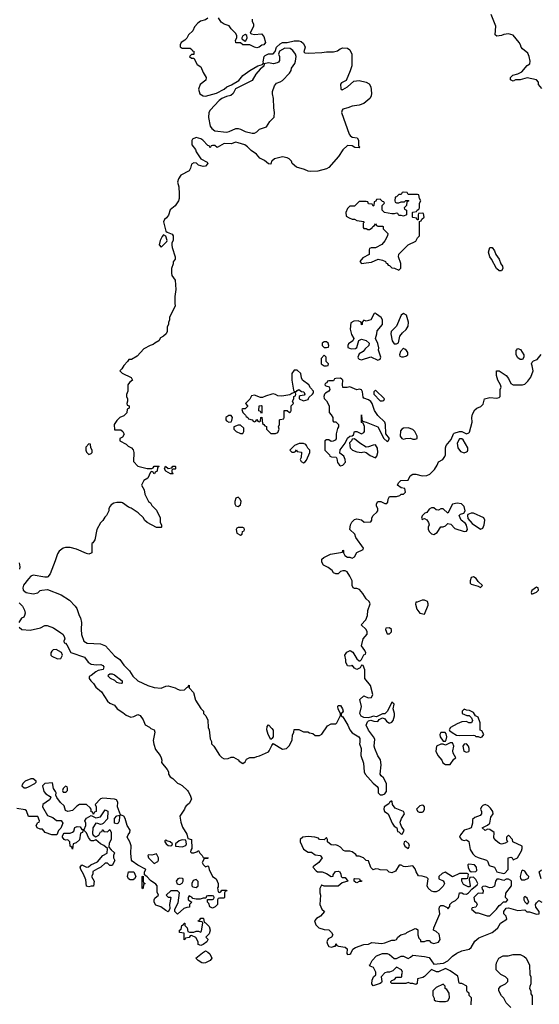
# Model space of a CAD drawing. Header units: inches. Extents: x 2380249 to 2585472, y 382747 to 546448.
# Tile 397 of 626: x 2487836 to 2492295, y 468174 to 476625. Entities that reach past the tile are written whole.
import ezdxf

# ---------------------------------------------------------------- set-up
doc = ezdxf.new("R2010")
doc.units = ezdxf.units.IN
doc.header["$MEASUREMENT"] = 0
for name, color, linetype in [('C4486', 7, 'Continuous'), ('C4487', 7, 'Continuous'), ('C4496', 7, 'Continuous'), ('C4497', 7, 'Continuous')]:
    doc.layers.add(name, color=color, linetype=linetype)

msp = doc.modelspace()

# ---------------------------------------------------------------- linework, layer by layer
at = {"layer": 'C4486', "color": 4, "elevation": 36}
for points in [[(2488043.6, 470000), (2488059.8, 469979.8), (2488098, 469958), (2488102, 469950), (2488090, 469928), (2488034, 469890), (2488032, 469870), (2488074, 469794), (2488118.8, 469778.8), (2488150.9, 469750.9), (2488190.7, 469750.7), (2488204.7, 469730), (2488190, 469686), (2488170, 469666), (2488154, 469630), (2488110.7, 469629.3), (2488055.3, 469650), (2488030, 469678), (2488010, 469678), (2487986, 469690), (2487978, 469710), (2487990, 469734), (2488002, 469738), (2488006, 469750), (2487990, 469786), (2487910, 469786), (2487895.3, 469835.3), (2487882, 469842), (2487810, 469855.3)], [(2489281.5, 470000), (2489298, 469970), (2489310, 469934), (2489290, 469897.2), (2489263, 469877), (2489254.9, 469865.1), (2489250, 469849), (2489211.1, 469788.9), (2489218, 469738), (2489233.7, 469693.7), (2489270, 469634), (2489278, 469598), (2489311.3, 469590), (2489314, 469510), (2489303.6, 469496.4), (2489302, 469482), (2489310, 469474), (2489330, 469474), (2489356.4, 469483.6), (2489370, 469494), (2489382, 469470), (2489402, 469450), (2489410, 469434), (2489454, 469430), (2489450, 469426), (2489418, 469422), (2489402, 469390), (2489410, 469374), (2489430, 469354), (2489450, 469362), (2489456, 469356), (2489462, 469330), (2489491, 469271), (2489522, 469250), (2489538, 469210), (2489538, 469182), (2489534, 469174), (2489538, 469138), (2489550, 469134), (2489562, 469138), (2489570, 469154), (2489610, 469154), (2489612, 469148), (2489598, 469142), (2489594, 469130), (2489592, 469090), (2489590, 469086), (2489550, 469086), (2489538, 469082), (2489534, 469070), (2489534, 469030), (2489514, 469010), (2489490, 468998), (2489468, 469010), (2489458, 469038), (2489446, 469050), (2489446, 469074), (2489490, 469074), (2489502, 469078), (2489506, 469090), (2489502, 469102), (2489490, 469106), (2489450, 469106), (2489438, 469102), (2489434, 469086), (2489410, 469086), (2489383.6, 469076.4), (2489350, 469075.3), (2489322, 469082), (2489313.6, 469093.6), (2489298, 469098), (2489290, 469106), (2489282, 469090), (2489282, 469070), (2489314, 469050), (2489294, 469030), (2489292, 469008), (2489270, 469006), (2489243.6, 468996.4), (2489190, 468948), (2489166, 468970), (2489166, 468990), (2489195.3, 469044.7), (2489208, 469130), (2489190, 469148), (2489132.7, 469147.3), (2489094, 469110), (2489110, 469094), (2489130, 469094), (2489132, 469090), (2489121, 469030), (2489123.6, 468996.4), (2489114, 468970), (2489110, 468968), (2489090, 468978), (2489048, 469010), (2489004.5, 469024.5), (2488989.2, 469050), (2488989, 469071), (2488995.3, 469084.7), (2489026, 469110), (2489016.4, 469136.4), (2489015.3, 469190), (2489004.7, 469204.7), (2488958, 469238), (2488930, 469268), (2488906, 469286), (2488908, 469312), (2488918, 469330), (2488914.6, 469334.6), (2488850, 469368), (2488801.2, 469401.2), (2488795.3, 469410), (2488789, 469470), (2488793.6, 469533.6), (2488782, 469570), (2488758, 469610), (2488766, 469630), (2488782, 469650), (2488784, 469670), (2488759, 469710), (2488742, 469770), (2488730, 469788), (2488700.4, 469800.4), (2488675.3, 469870), (2488678, 469910), (2488666, 469930), (2488650, 469935.3), (2488550, 469942), (2488530, 469938), (2488484.7, 469890), (2488492, 469870), (2488492, 469830), (2488478, 469822), (2488470, 469806), (2488466, 469806), (2488462, 469822), (2488450, 469826), (2488448, 469850), (2488440.4, 469860.4), (2488408.7, 469888.7), (2488350, 469888.7), (2488325.4, 469874.6), (2488290, 469838), (2488249, 469829), (2488230, 469838), (2488218.6, 469878.6), (2488186.8, 469906.8), (2488155.3, 469950), (2488146, 469970), (2488148, 469990), (2488141.9, 470000)], [(2488207, 470000), (2488210, 469994), (2488230, 469994), (2488236, 470000)]]:
    msp.add_lwpolyline(points, dxfattribs=at)
for points in [[(2488530, 469718), (2488507.3, 469727.3), (2488490, 469728), (2488464.7, 469690), (2488459.6, 469639.6), (2488465.4, 469625.4), (2488490, 469612), (2488514.6, 469625.4), (2488530, 469654), (2488542, 469658), (2488547.3, 469672.7), (2488552.7, 469672.7), (2488558, 469658), (2488590, 469654), (2488610, 469674), (2488622, 469650), (2488622, 469590), (2488603.6, 469556.4), (2488602, 469522), (2488619.6, 469499.6), (2488650, 469474), (2488642, 469450), (2488642, 469430), (2488650.9, 469409.1), (2488630, 469366), (2488610, 469366), (2488590, 469386), (2488570, 469386), (2488532, 469350), (2488502, 469338), (2488464.7, 469315.3), (2488462, 469290), (2488452, 469270), (2488474, 469230), (2488470, 469189.2), (2488450, 469189), (2488430, 469182), (2488410, 469188), (2488402, 469242), (2488384, 469290), (2488359, 469330), (2488355.3, 469350), (2488370, 469372), (2488410, 469352), (2488427.3, 469352.7), (2488446, 469370), (2488504, 469396), (2488548, 469450), (2488586, 469470), (2488588, 469510), (2488558, 469538), (2488528, 469550), (2488490, 469586), (2488470, 469578), (2488450, 469578), (2488443.1, 469583.1), (2488424.7, 469604.7), (2488410, 469646), (2488390, 469666), (2488378, 469662), (2488374, 469650), (2488358, 469642), (2488350, 469586), (2488319.8, 469560.2), (2488294, 469550), (2488290, 469506), (2488282, 469522), (2488268, 469530), (2488266, 469570), (2488250, 469586), (2488230, 469582), (2488218, 469590), (2488202, 469610), (2488202, 469618), (2488207.3, 469632.7), (2488218, 469642), (2488270, 469642), (2488289, 469651), (2488299, 469661), (2488309.6, 469690.4), (2488330, 469701), (2488356, 469696), (2488370, 469674), (2488390, 469674), (2488402, 469710), (2488402, 469730), (2488395.3, 469750), (2488409.3, 469770.7), (2488450, 469794), (2488490, 469774), (2488530, 469782), (2488570, 469842), (2488591, 469831), (2488590, 469766), (2488552.7, 469727.3), (2488539.6, 469720.4)], [(2488670, 469722), (2488648, 469730), (2488648.7, 469770), (2488670, 469792), (2488698, 469798), (2488692.7, 469787.3), (2488690, 469746), (2488682, 469730)], [(2489090, 469586), (2489082, 469578), (2489082, 469570), (2489092, 469550), (2489110, 469538), (2489130, 469534), (2489142, 469538), (2489146, 469550), (2489126, 469570), (2489098, 469578)], [(2489230, 469586), (2489203.6, 469576.4), (2489174, 469550), (2489174, 469530), (2489230, 469524.7), (2489262, 469538), (2489266, 469550), (2489262, 469582)], [(2489010, 469466), (2488970, 469455.3), (2488942, 469458), (2488934, 469450), (2488942, 469430), (2488990, 469382), (2489020.4, 469399.6), (2489028, 469410), (2489028, 469430)], [(2488810, 469242), (2488783.1, 469243.1), (2488768, 469250), (2488762, 469270), (2488770, 469312), (2488814, 469310), (2488832, 469270), (2488822, 469250)], [(2488890, 469166), (2488886, 469170), (2488886, 469270), (2488894, 469274), (2488894, 469230), (2488898, 469218), (2488912, 469210), (2488898, 469202), (2488894, 469170)], [(2489210, 469255.3), (2489194, 469250), (2489178, 469230), (2489186.8, 469206.8), (2489210, 469202), (2489230, 469214), (2489238, 469230), (2489238, 469250), (2489234, 469254)], [(2489350, 469246), (2489324.7, 469235.3), (2489312, 469210), (2489312, 469190), (2489321, 469181), (2489350, 469178), (2489368, 469190), (2489367.3, 469227.3)], [(2489390, 468678), (2489368.7, 468688.7), (2489368, 468710), (2489348.4, 468748.4), (2489310, 468766), (2489298, 468762), (2489290, 468748), (2489258, 468742), (2489254, 468730), (2489246, 468726), (2489246, 468786), (2489206, 468790), (2489206, 468810), (2489222, 468818), (2489228.4, 468851.6), (2489242, 468858), (2489246, 468870), (2489254, 468870), (2489254, 468850), (2489272, 468830), (2489278, 468798), (2489292.7, 468792.7), (2489330, 468792), (2489350, 468802), (2489370, 468802), (2489390, 468794), (2489395.3, 468804.7), (2489406, 468870), (2489402, 468882), (2489370, 468886), (2489366, 468890), (2489382, 468898), (2489390, 468914), (2489410, 468914), (2489414, 468910), (2489418, 468878), (2489430, 468874), (2489461, 468841), (2489470.8, 468810), (2489461, 468779), (2489434, 468750), (2489450, 468734), (2489450, 468726), (2489442, 468710), (2489410, 468686)], [(2489410, 468526), (2489398, 468530), (2489368, 468550), (2489348, 468570), (2489403.1, 468616.9), (2489430, 468632), (2489450, 468622), (2489466.4, 468606.4), (2489484.7, 468570), (2489470.7, 468549.3), (2489430, 468529.2)]]:
    msp.add_lwpolyline(points, close=True, dxfattribs=at)
at = {"layer": 'C4487', "color": 4}
for points, elevation in [([(2489450, 476639), (2489430, 476622.7), (2489387.3, 476612.7), (2489363.5, 476596.5), (2489336.9, 476563.1), (2489322, 476530), (2489285.4, 476494.6), (2489270, 476466), (2489254, 476450), (2489222, 476430), (2489212, 476410), (2489212.7, 476392.7), (2489230, 476382), (2489299.6, 476379.6), (2489314, 476370), (2489318, 476358), (2489330, 476354), (2489330, 476326), (2489310, 476326), (2489294, 476310), (2489310, 476294), (2489330, 476294), (2489359.8, 476239.8), (2489390, 476222), (2489410.9, 476170.9), (2489436, 476130), (2489433.7, 476106.3), (2489384.7, 476070), (2489371.3, 476030), (2489382, 475990), (2489410, 475971), (2489430, 475968), (2489524.8, 475995.2), (2489591.6, 476028.4), (2489614, 476050), (2489654, 476066), (2489717.2, 476102.8), (2489750, 476146), (2489809.5, 476190.5), (2489878, 476230), (2489918, 476242), (2489928, 476252), (2489924, 476264), (2489934, 476310), (2489940.9, 476319.1), (2489970, 476330.8), (2490000, 476331.2)], 44), ([(2489832, 476630), (2489831.3, 476610), (2489842.8, 476590), (2489842.8, 476570), (2489814, 476510), (2489823.6, 476503.6), (2489850, 476498), (2489910, 476504.7), (2489930, 476482), (2489946, 476430), (2489930.5, 476409.5), (2489914.8, 476405.2), (2489890, 476388.7), (2489870, 476384), (2489850, 476388.7), (2489810, 476408.7), (2489750, 476408.7), (2489730, 476428), (2489690, 476428), (2489688, 476450), (2489698, 476470), (2489698, 476490), (2489688, 476510), (2489650, 476548), (2489632.9, 476572.9), (2489590, 476588), (2489565.2, 476605.2), (2489540.4, 476640.4)], 44), ([(2490000, 476248.3), (2489970, 476254), (2489934, 476246), (2489930, 476226), (2489899.8, 476200.2), (2489863.4, 476156.6), (2489830, 476102), (2489687.9, 476032.1), (2489667.3, 475992.7), (2489646.8, 475973.2), (2489610, 475966.6), (2489571, 475950), (2489548.2, 475931.8), (2489471, 475850), (2489458.8, 475830), (2489455.3, 475784.7), (2489470.7, 475710.7), (2489486, 475690), (2489510, 475671), (2489610, 475659.1), (2489634.5, 475665.5), (2489690, 475690.8), (2489710, 475690.8), (2489730, 475686.8), (2489770, 475666.8), (2489830, 475650.8), (2489850, 475650.8), (2489870, 475664), (2489894.5, 475685.5), (2489954.8, 475705.2), (2489981.2, 475750), (2490000, 475769.6)], 44), ([(2490000, 475411.7), (2489998, 475410), (2489990, 475386), (2489970, 475388.7), (2489935.5, 475415.5), (2489896.4, 475436.4), (2489868, 475470), (2489822.5, 475502.5), (2489790, 475535.3), (2489768, 475550), (2489710, 475569.2), (2489690, 475572.7), (2489650, 475560.9), (2489590, 475561.2), (2489530, 475528), (2489510, 475546), (2489490, 475546), (2489478, 475542), (2489470, 475526), (2489462, 475542), (2489450, 475546), (2489408, 475590), (2489390, 475602), (2489350, 475615.3), (2489319.6, 475600.4), (2489311.6, 475588.4), (2489312, 475550), (2489344.7, 475510), (2489351.3, 475490), (2489390.9, 475430.9), (2489443.6, 475403.6), (2489451.3, 475390), (2489430.8, 475369.2), (2489410, 475364), (2489370, 475378), (2489354, 475394), (2489330, 475398), (2489310, 475386), (2489302, 475350), (2489291, 475329), (2489218, 475290), (2489199.8, 475260.2), (2489191.3, 475230), (2489201, 475190), (2489204.7, 475130), (2489204.7, 475090), (2489198, 475070), (2489171.1, 475028.9), (2489127.3, 474992.7), (2489113.2, 474946.8), (2489095.9, 474924.1), (2489078, 474910), (2489071, 474890), (2489091.1, 474811.1), (2489101, 474801), (2489143.6, 474783.6), (2489151.3, 474770), (2489151.3, 474730), (2489142, 474710), (2489142, 474690), (2489144.7, 474670), (2489171.3, 474590), (2489171.3, 474570), (2489152.7, 474547.3), (2489152, 474530), (2489138, 474490), (2489138, 474450), (2489142, 474430), (2489171.3, 474390), (2489176, 474310), (2489166, 474250), (2489166, 474190), (2489170.8, 474170), (2489122, 474070), (2489122, 474050), (2489112.7, 474027.3), (2489112, 474010), (2489102, 473990), (2489102, 473950), (2489094, 473930), (2489070, 473908), (2489045.4, 473894.6), (2489030, 473868), (2488994, 473850), (2488982, 473838), (2488954, 473830), (2488899.6, 473800.4), (2488843.6, 473736.4), (2488794, 473710), (2488772, 473708), (2488762, 473690), (2488730, 473658), (2488712, 473628), (2488694, 473610), (2488714, 473590), (2488793.7, 473553.7), (2488804.7, 473530), (2488778, 473510), (2488764.7, 473490), (2488763.6, 473436.4), (2488752.7, 473407.3), (2488752, 473390), (2488762, 473370), (2488762, 473350), (2488754, 473330), (2488758, 473318), (2488774, 473310), (2488774, 473290), (2488758, 473282), (2488754, 473250), (2488730, 473226), (2488694, 473210), (2488670, 473186), (2488646, 473150), (2488650, 473104.7), (2488704.7, 473104.7), (2488722, 473090), (2488731.1, 473068.9), (2488716.9, 473043.1), (2488694, 473030), (2488694, 473010), (2488750, 472982), (2488765.4, 472965.4), (2488794, 472950), (2488810, 472934), (2488814, 472910), (2488812.7, 472832.7), (2488850, 472794), (2488930, 472774), (2488970, 472774), (2488982, 472778), (2488990, 472794), (2489030, 472794), (2489034, 472790), (2489018, 472782), (2489014, 472750), (2488998, 472742), (2488991.6, 472728.4), (2488986, 472730), (2488982, 472742), (2488970, 472746), (2488958, 472742), (2488934, 472690), (2488902, 472670), (2488882, 472630), (2488904.7, 472590), (2488910, 472554), (2488942, 472490), (2488956.9, 472476.9), (2488970, 472454), (2489010, 472414), (2489042, 472350), (2489042, 472310), (2489052, 472290), (2489054, 472270), (2489050, 472266), (2489010, 472268), (2488930, 472308.7), (2488908, 472330), (2488898, 472350), (2488853.6, 472393.6), (2488793.6, 472433.6), (2488770, 472442), (2488718, 472478), (2488710, 472482), (2488670, 472482), (2488643.6, 472476.4), (2488619.6, 472460.4), (2488612, 472450), (2488602, 472430), (2488602, 472410), (2488582, 472370), (2488565.4, 472354.6), (2488550, 472326), (2488530, 472306), (2488498, 472250), (2488479.6, 472160.4), (2488463.6, 472136.4), (2488454, 472130), (2488454, 472050), (2488450, 472046), (2488430, 472038), (2488410, 472042), (2488322, 472082), (2488270, 472094), (2488230, 472094), (2488210, 472088.7), (2488175.3, 472064.7), (2488158.8, 472041.2), (2488139.8, 471980.2), (2488096, 471870), (2488077.3, 471842.7), (2488070, 471839), (2488050, 471840.9), (2487950, 471858.4), (2487930, 471849.4), (2487910, 471826.6), (2487868, 471772), (2487861.3, 471750), (2487866.7, 471730), (2487890, 471708.4), (2487950, 471696.4), (2487990, 471706.8), (2488010, 471724.7), (2488026, 471730), (2488075.3, 471735.3), (2488192, 471690), (2488262, 471642), (2488310.7, 471590.7), (2488324.7, 471570), (2488346, 471510), (2488358, 471490), (2488366, 471450), (2488362.8, 471390), (2488367.1, 471347.1), (2488384.7, 471290), (2488414.8, 471274.8), (2488530, 471268.9), (2488571.7, 471251.7), (2488650, 471165.5), (2488694.1, 471134.1), (2488730, 471085.5), (2488776.7, 471036.7), (2488806.7, 470990), (2488850.6, 470950), (2488934.8, 470910), (2488990, 470894.4), (2489050, 470888), (2489090, 470906), (2489110, 470906.8), (2489170, 470891), (2489190, 470878), (2489211.6, 470871.6), (2489250, 470872), (2489270, 470894), (2489282, 470898), (2489290, 470912), (2489291.3, 470890), (2489326, 470850), (2489343.5, 470783.5), (2489390, 470714), (2489414, 470690), (2489414, 470670), (2489434, 470650), (2489451.6, 470611.6), (2489454, 470550), (2489462, 470530), (2489471.6, 470451.6), (2489482, 470430), (2489482, 470410), (2489502, 470390), (2489550, 470312), (2489570, 470292), (2489590, 470282), (2489623.6, 470283.6), (2489650, 470294), (2489670, 470294), (2489710, 470272), (2489719.6, 470259.6), (2489750, 470242), (2489770, 470254), (2489783.1, 470276.9), (2489810, 470292), (2489850, 470292), (2489870, 470302), (2489894.6, 470305.4), (2489970, 470342), (2489978, 470350), (2490000, 470394)], 44), ([(2490000, 473410.3), (2489945.4, 473394.6), (2489918, 473382), (2489903.1, 473383.1), (2489850, 473402), (2489824.7, 473395.3), (2489810, 473368), (2489774, 473330), (2489792, 473310), (2489790, 473306), (2489770, 473286), (2489750, 473286), (2489742, 473278), (2489750, 473254), (2489774, 473230), (2489778, 473218), (2489794, 473210), (2489798, 473198), (2489831.6, 473191.6), (2489838, 473178), (2489850, 473174), (2489862, 473178), (2489870, 473194), (2489878, 473178), (2489890, 473174), (2489902, 473178), (2489906, 473210), (2489912.7, 473212.7), (2489918, 473158), (2489932, 473152), (2489938, 473138), (2489952.7, 473132.7), (2489954, 473110), (2489990, 473074), (2490000, 473073.5)], 48), ([(2487830, 471962), (2487836.3, 471930), (2487833, 471910)], 36), ([(2487830, 471619.1), (2487858.8, 471590), (2487876.9, 471556.9), (2487882, 471530), (2487878, 471510), (2487870, 471498), (2487850, 471488), (2487827.5, 471452.5)], 36), ([(2487832, 471410), (2487854, 471390), (2487925.4, 471385.4), (2488014.8, 471405.2), (2488050, 471424.7), (2488070, 471426), (2488124.5, 471404.5), (2488190, 471362.8), (2488206, 471350), (2488217.3, 471330), (2488222, 471310), (2488214, 471290), (2488218, 471278), (2488230, 471274), (2488239.8, 471259.8), (2488274.8, 471194.8), (2488392.8, 471152.8), (2488422.8, 471110), (2488450, 471093.4), (2488493.6, 471086.4), (2488531, 471091), (2488550, 471082), (2488558, 471070), (2488551.1, 471048.9), (2488510, 471039), (2488490, 471029), (2488450, 470995.3), (2488432, 470988), (2488431.3, 470970), (2488444.7, 470950), (2488468.3, 470928.3), (2488490, 470894.8), (2488536.8, 470856.8), (2488590, 470776), (2488610, 470758), (2488650, 470742), (2488672, 470710), (2488719.8, 470679.8), (2488750, 470654.8), (2488790, 470638.8), (2488816.5, 470643.5), (2488850, 470662), (2488870, 470654), (2488895.3, 470615.3), (2488911.6, 470571.6), (2488950, 470552), (2488961, 470541), (2488990.5, 470530.5), (2488995.5, 470510), (2488982.5, 470437.5), (2488985.8, 470405.8), (2489002.3, 470362.3), (2489042, 470310), (2489050.6, 470290), (2489054.8, 470270), (2489051.3, 470250), (2489102, 470190), (2489112, 470170), (2489112, 470150), (2489126.8, 470126.8), (2489150, 470111.3), (2489190, 470071), (2489210, 470064.7), (2489230, 470051), (2489276, 470010), (2489281.5, 470000)], 36), ([(2490000, 470456.9), (2489990, 470446), (2489968, 470490), (2489958, 470530), (2489960.4, 470559.6), (2489970, 470572), (2490000, 470540.6)], 44), ([(2488141.9, 470000), (2488126, 470026), (2488116.4, 470076.4), (2488051.1, 470068.9), (2488032, 470050), (2488042, 470002), (2488043.6, 470000)], 36), ([(2488236, 470000), (2488246, 470010), (2488246, 470030), (2488242, 470042), (2488230, 470046), (2488210, 470026), (2488202, 470010), (2488207, 470000)], 36)]:
    msp.add_lwpolyline(points, dxfattribs=dict(at, elevation=elevation))
for points, elevation in [([(2489770, 476498), (2489750, 476486), (2489742, 476470), (2489742, 476462), (2489750, 476454), (2489770, 476442), (2489775.3, 476444.7), (2489788, 476470), (2489786, 476490)], 44), ([(2489070, 474778), (2489056.9, 474763.1), (2489041, 474730), (2489034, 474694), (2489050, 474674), (2489099, 474721), (2489102, 474730), (2489090, 474766)], 44), ([(2489910, 473246), (2489902, 473262), (2489888.4, 473268.4), (2489890, 473312), (2489910, 473314), (2489914, 473310), (2489914, 473250)], 48), ([(2489630, 473228.7), (2489606, 473210), (2489606, 473190), (2489610, 473182), (2489630, 473172), (2489650, 473174), (2489656.4, 473183.6), (2489662, 473210), (2489650, 473228)], 48), ([(2489730, 473146), (2489710, 473146), (2489674, 473130), (2489674, 473110), (2489694, 473090), (2489730, 473074), (2489750, 473074), (2489758, 473090), (2489758, 473118)], 48), ([(2488430, 472986), (2488403.6, 472956.4), (2488402, 472930), (2488410, 472914), (2488430, 472894), (2488450, 472902), (2488458, 472910), (2488458, 472930), (2488446, 472950), (2488442, 472982)], 44), ([(2489130, 472728), (2489088.9, 472748.9), (2489078, 472770), (2489087.3, 472792.7), (2489110, 472774), (2489142, 472778), (2489150, 472794), (2489170, 472794), (2489174, 472790), (2489174, 472770), (2489170, 472766), (2489150, 472766), (2489142, 472758), (2489142, 472742), (2489154, 472730), (2489150, 472728)], 44), ([(2489710, 472528), (2489690, 472518), (2489681, 472490), (2489681, 472470), (2489690, 472452), (2489710, 472446), (2489730, 472462), (2489735.3, 472490), (2489728, 472510)], 48), ([(2489750, 472266), (2489710, 472266), (2489698, 472262), (2489694, 472250), (2489698, 472218), (2489730, 472202), (2489746, 472210), (2489747.3, 472232.7), (2489762, 472238), (2489766, 472250), (2489762, 472262)], 48), ([(2488150, 471218), (2488123.6, 471216.4), (2488110, 471206), (2488102, 471190), (2488102, 471170), (2488110, 471162), (2488159.6, 471139.6), (2488190, 471142), (2488202, 471170), (2488194.6, 471194.6)], 36), ([(2488710, 470929), (2488690, 470929.3), (2488670, 470937.2), (2488652.3, 470952.3), (2488615.3, 470970), (2488595.3, 470990), (2488598, 471002), (2488609.3, 471010.7), (2488630, 471010.7), (2488650, 471002.8), (2488714, 470950), (2488714, 470930)], 36), ([(2487930, 470108.7), (2487882, 470090), (2487862, 470070), (2487854, 470050), (2487872.7, 470032.7), (2487890, 470032), (2487910, 470042), (2487966, 470070), (2487978, 470082), (2487978, 470090), (2487950, 470108)], 36)]:
    msp.add_lwpolyline(points, close=True, dxfattribs=dict(at, elevation=elevation))
at = {"layer": 'C4496', "color": 4, "elevation": 44}
for points in [[(2490911.8, 470000), (2490912, 469990), (2490919.6, 469979.6), (2490930, 469972), (2490950, 469972), (2490970, 469982), (2490982, 469998), (2490982.3, 470000)], [(2492312, 469250), (2492294, 469310), (2492312.7, 469327.3)], [(2491711.3, 468170), (2491712, 468230), (2491694, 468250), (2491694, 468270), (2491678, 468278), (2491674, 468290), (2491674, 468330), (2491630, 468352), (2491610, 468354), (2491603.6, 468363.6), (2491602, 468390), (2491594.4, 468414.4), (2491530, 468461), (2491490, 468482), (2491430, 468452), (2491412.7, 468452.7), (2491370, 468474), (2491310, 468411.3), (2491296.4, 468403.6), (2491250, 468394), (2491247.3, 468352.7), (2491235.3, 468344.7), (2491210, 468352), (2491190, 468352), (2491170, 468362), (2491150, 468354), (2491127.3, 468352.7), (2491030, 468354), (2491022, 468362), (2491022, 468370), (2491030, 468378), (2491052.7, 468387.3), (2491070, 468406), (2491110, 468406), (2491114, 468410), (2491114, 468430), (2491122, 468450), (2491112, 468470), (2491070, 468492), (2491039, 468461), (2491010, 468451), (2490990, 468451), (2490970, 468444.7), (2490938, 468410), (2490944, 468370), (2490939.3, 468360.7), (2490930, 468351.3), (2490870, 468332), (2490858, 468350), (2490859.6, 468380.4), (2490871.6, 468408.4), (2490892, 468428), (2490891.3, 468450), (2490871, 468491), (2490842, 468502), (2490834, 468510), (2490843.6, 468516.4), (2490862, 468550), (2490898, 468590), (2490950, 468608.7), (2490990, 468608.7), (2491010, 468602), (2491050, 468568), (2491070, 468568), (2491110, 468586), (2491130, 468586), (2491170, 468568), (2491190, 468578), (2491210, 468595.3), (2491310, 468584), (2491350, 468575.3), (2491390, 468518), (2491471.6, 468528.4), (2491510, 468548), (2491550, 468588), (2491587.1, 468612.9), (2491630, 468634), (2491693.7, 468646.3), (2491710, 468662), (2491743, 468717), (2491774.9, 468745.1), (2491890, 468789.4), (2491916, 468810), (2491938, 468830), (2491962, 468870), (2492016, 468904), (2492012, 468930), (2491991.6, 468951.6), (2491991.3, 468970), (2492010, 468998), (2492030, 469002), (2492110, 468979), (2492170, 468986), (2492188.7, 468968.7), (2492210, 468968.7), (2492270, 468949), (2492294, 468950), (2492294, 468970), (2492266.4, 469006.4), (2492262, 469030), (2492270, 469046), (2492290, 469066), (2492318, 469050)], [(2492050, 468146), (2492010, 468186), (2491990, 468226), (2491970, 468246), (2491948, 468290), (2491948, 468310), (2491966, 468330), (2492006, 468350), (2492026, 468370), (2492026, 468390), (2492006, 468410), (2491966, 468430), (2491926, 468470), (2491926, 468510), (2491928, 468530), (2491948, 468570), (2491986, 468590), (2492028.9, 468591.1), (2492070, 468602), (2492130, 468602), (2492165.4, 468585.4), (2492182, 468570), (2492212, 468510), (2492214, 468430), (2492222, 468410), (2492222, 468350), (2492212.7, 468327.3), (2492212, 468310), (2492222, 468290), (2492223.6, 468263.6), (2492232.7, 468247.3), (2492234, 468170)]]:
    msp.add_lwpolyline(points, dxfattribs=at)
for points in [[(2491030, 469918), (2491023.6, 469916.4), (2491010, 469906), (2491004.7, 469895.3), (2490964.7, 469870), (2490961, 469850), (2490966, 469830), (2490998, 469810), (2491031, 469730), (2491050, 469702), (2491072, 469690), (2491078, 469658), (2491090, 469654), (2491110, 469634), (2491122, 469638), (2491134, 469670), (2491114.6, 469694.6), (2491102.7, 469722.7), (2491102, 469738), (2491112.5, 469767.5), (2491138, 469810), (2491136.4, 469816.4), (2491128.7, 469828.7), (2491057.2, 469857.2), (2491035.3, 469890), (2491033.6, 469913.6)], [(2491290, 469884), (2491270, 469879), (2491242, 469850), (2491252, 469830), (2491263.5, 469823.5), (2491290, 469822.8), (2491302, 469830), (2491308.7, 469850), (2491308.7, 469870), (2491300.4, 469880.4)], [(2491830, 469889.2), (2491810, 469881.2), (2491798.8, 469870), (2491791, 469850), (2491798.8, 469830), (2491798, 469810), (2491786.4, 469793.6), (2491742.8, 469777.2), (2491721, 469759), (2491721, 469730), (2491710.8, 469689.2), (2491690, 469679), (2491651, 469669), (2491618, 469630), (2491611.3, 469610), (2491630, 469584.7), (2491650, 469581), (2491670, 469584.7), (2491690, 469572), (2491701.7, 469501.7), (2491724.9, 469464.9), (2491745.8, 469445.8), (2491770, 469433.4), (2491842, 469410), (2491850, 469402), (2491866, 469366), (2491911.3, 469351.3), (2491931.6, 469311.6), (2491990, 469298), (2491999, 469301), (2492028, 469330), (2492028, 469430), (2492050, 469438), (2492062, 469430), (2492070, 469414), (2492109, 469431), (2492142, 469490), (2492148.7, 469510), (2492148, 469530), (2492068.9, 469568.9), (2492066, 469590), (2492030, 469626), (2492014, 469610), (2492014, 469590), (2492022, 469570), (2492002, 469558), (2491970, 469549), (2491953.6, 469553.6), (2491921.2, 469581.2), (2491904, 469604), (2491908, 469650), (2491870, 469675.3), (2491850, 469678), (2491830, 469666), (2491806, 469690), (2491850, 469711), (2491869, 469730), (2491880.4, 469779.6), (2491898, 469810), (2491895.3, 469830), (2491876.5, 469856.5), (2491856.6, 469876.6)], [(2490310, 469613.2), (2490264.7, 469610), (2490244, 469590), (2490244, 469570), (2490270, 469506), (2490310, 469481), (2490338.8, 469478.8), (2490370, 469458), (2490414, 469450), (2490432, 469430), (2490402, 469390), (2490359.6, 469360.4), (2490352, 469350), (2490379.6, 469319.6), (2490391.3, 469311.3), (2490431.1, 469311.1), (2490470, 469298), (2490510, 469272), (2490526, 469274), (2490526, 469286), (2490544.7, 469315.3), (2490570, 469318), (2490582, 469310), (2490591.3, 469291.3), (2490594, 469270), (2490602, 469262), (2490630, 469262), (2490651.6, 469231.6), (2490603.6, 469216.4), (2490570, 469188), (2490450, 469188), (2490430, 469198), (2490424.7, 469195.3), (2490411.6, 469168.4), (2490411.3, 469130), (2490418, 469110), (2490411, 469030), (2490430, 468992), (2490452, 468970), (2490418, 468930), (2490382, 468910), (2490364.7, 468890), (2490376.9, 468856.9), (2490402, 468830), (2490450, 468816), (2490490, 468812), (2490512, 468790), (2490522, 468770), (2490512, 468750), (2490483.5, 468736.5), (2490471, 468710), (2490476, 468690), (2490490, 468671.3), (2490515.3, 468664.7), (2490534, 468674), (2490546, 468674), (2490550, 468692), (2490558, 468678), (2490572.7, 468672.7), (2490630, 468664.7), (2490644.7, 468650), (2490642, 468610), (2490650, 468602), (2490670, 468604.7), (2490678, 468610), (2490694, 468646), (2490717.2, 468662.8), (2490790, 468686), (2490830, 468691.3), (2490856.4, 468703.6), (2490944.7, 468695.3), (2490970, 468700.7), (2491030, 468724.9), (2491055.5, 468724.5), (2491069.1, 468730.9), (2491082, 468750), (2491108, 468770), (2491150, 468782), (2491158, 468790), (2491230, 468824.7), (2491242, 468822), (2491252, 468812), (2491251.3, 468770), (2491261, 468741), (2491274, 468726), (2491274, 468714), (2491310, 468712), (2491330, 468722), (2491350, 468722), (2491364.5, 468704.5), (2491390, 468694.8), (2491430, 468706.8), (2491445.2, 468730), (2491435.1, 468775.1), (2491410, 468798), (2491386, 468810), (2491388.4, 468831.6), (2491441.2, 468950), (2491435.3, 468990), (2491438, 469010), (2491450, 469022), (2491470, 469022), (2491503.6, 469003.6), (2491510, 468994), (2491527.3, 469012.7), (2491528, 469030), (2491548, 469050), (2491575.5, 469064.5), (2491602, 469090), (2491610, 469132), (2491630, 469132), (2491643.6, 469123.6), (2491670, 469118), (2491688, 469130), (2491716.4, 469163.6), (2491760.4, 469199.6), (2491768, 469210), (2491750, 469246), (2491730, 469266), (2491698, 469262), (2491694, 469246), (2491702, 469190), (2491696.9, 469183.1), (2491683.1, 469183.1), (2491643.1, 469203.1), (2491628.7, 469230), (2491630, 469254), (2491670, 469254), (2491682, 469258), (2491686, 469290), (2491676.4, 469296.4), (2491610, 469298), (2491548.7, 469268.7), (2491487.3, 469307.3), (2491462, 469298), (2491434, 469270), (2491434, 469250), (2491470, 469234), (2491479.6, 469219.6), (2491482, 469210), (2491470.9, 469189.1), (2491434, 469150), (2491410, 469138), (2491390, 469139), (2491370, 469144), (2491341.2, 469170), (2491333.2, 469190), (2491342, 469250), (2491330, 469262), (2491290, 469275.3), (2491258, 469278), (2491237.2, 469310), (2491230, 469338), (2491210, 469362), (2491150, 469355.3), (2491130, 469358), (2491110, 469368), (2491092.7, 469367.3), (2491062, 469318), (2491030, 469302), (2491007.3, 469307.3), (2490990, 469326), (2490930, 469328), (2490915.3, 469335.3), (2490890, 469338), (2490868.4, 469328.4), (2490848.4, 469348.4), (2490830, 469406), (2490808.4, 469408.4), (2490786, 469430), (2490750, 469446), (2490730, 469446), (2490720.4, 469460.4), (2490690, 469482), (2490670, 469488.7), (2490630, 469488), (2490614.6, 469494.6), (2490590, 469522), (2490570, 469535.3), (2490550, 469542), (2490530, 469539), (2490510, 469542), (2490478, 469570), (2490478, 469590), (2490470, 469606), (2490450, 469586), (2490410, 469588), (2490399, 469599), (2490368.9, 469608.9)], [(2491150, 469575.3), (2491134, 469570), (2491132, 469550), (2491142, 469530), (2491170, 469512), (2491182, 469530), (2491174, 469550)], [(2491690, 469378), (2491685.4, 469374.6), (2491682, 469370), (2491685.4, 469345.4), (2491699.6, 469319.6), (2491710, 469312), (2491750, 469314), (2491758, 469322), (2491755.3, 469350), (2491738, 469370)], [(2492150, 469326), (2492142, 469318), (2492132, 469270), (2492132.7, 469252.7), (2492143.6, 469243.6), (2492170, 469242), (2492202, 469258), (2492206, 469270), (2492190, 469286), (2492170, 469318)], [(2490730, 469218), (2490720.4, 469220.4), (2490706, 469230), (2490706, 469250), (2490710, 469254), (2490752, 469252), (2490758, 469238), (2490772.7, 469232.7), (2490770, 469228), (2490750, 469228)], [(2491950, 469248.7), (2491930, 469248), (2491918, 469230), (2491910, 469188), (2491890, 469175.3), (2491870, 469174), (2491830, 469188), (2491810, 469186), (2491802, 469178), (2491803.6, 469163.6), (2491812, 469150), (2491810, 469126), (2491770, 469128), (2491732, 469090), (2491738, 469058), (2491754, 469050), (2491762, 469030), (2491751.1, 469008.9), (2491718, 469002), (2491714, 468990), (2491750, 468958), (2491770, 468958), (2491847.3, 468932.7), (2491870, 468932), (2491928.4, 468991.6), (2491950, 469022), (2491966, 469030), (2491987.3, 469052.7), (2492010, 469054), (2492026, 469070), (2492006, 469090), (2492008.4, 469128.4), (2492055.3, 469190), (2492055.3, 469230), (2492050, 469238), (2492030, 469248), (2492010, 469248), (2491990, 469238)], [(2492170, 469098), (2492162, 469090), (2492162, 469070), (2492170, 469054), (2492190, 469034), (2492206, 469050), (2492190, 469086)], [(2491470, 468346), (2491410, 468318), (2491382, 468290), (2491382, 468250), (2491392, 468228), (2491392, 468212), (2491403.6, 468203.6), (2491438, 468198), (2491490, 468198.8), (2491510, 468204.7), (2491524, 468230), (2491522, 468270), (2491500.4, 468300.4), (2491486, 468310), (2491486, 468330)]]:
    msp.add_lwpolyline(points, close=True, dxfattribs=at)
at = {"layer": 'C4497', "color": 4}
for points, elevation in [([(2492316, 476036), (2492289.1, 476069.1), (2492288, 476090), (2492270, 476108), (2492190, 476125.2), (2492130, 476109.2), (2492090, 476108.7), (2492070, 476098), (2492048, 476110), (2492048, 476130), (2492068, 476150), (2492110, 476161), (2492143.7, 476176.3), (2492190, 476231), (2492212.3, 476247.7), (2492217.2, 476270), (2492209.2, 476310), (2492197, 476337), (2492150, 476375.3), (2492139, 476390), (2492134, 476410), (2492122, 476430), (2492072.1, 476492.1), (2492030, 476504), (2491990, 476499), (2491970, 476489.2), (2491930, 476485.2), (2491915.3, 476495.3), (2491922, 476570), (2491882, 476670)], 44), ([(2490000, 476331.2), (2490010, 476331.3), (2490029.1, 476350.9), (2490039, 476390), (2490070, 476418.8), (2490090, 476430.7), (2490130, 476430.7), (2490190, 476444.7), (2490230, 476444.7), (2490250, 476438), (2490270, 476422), (2490284.7, 476390), (2490274, 476350), (2490282, 476342), (2490310, 476338), (2490430, 476343), (2490470, 476350.6), (2490530, 476350.5), (2490562, 476358), (2490585.8, 476374.2), (2490610, 476383), (2490650, 476382), (2490670, 476366), (2490685.5, 476330), (2490684.9, 476230), (2490673, 476187), (2490638, 476102), (2490598, 476082), (2490587.9, 476072.1), (2490591.3, 476031.3), (2490603.6, 476023.6), (2490610, 476024.7), (2490648.7, 476050), (2490703.7, 476096.3), (2490750, 476104), (2490810.4, 476090.4), (2490835.8, 476075.8), (2490848.4, 476048.4), (2490855.3, 475995.3), (2490852.4, 475970), (2490840.4, 475950), (2490790, 475907), (2490750, 475892), (2490690, 475883.7), (2490652.7, 475867.3), (2490610, 475857.2), (2490602.8, 475850), (2490598.8, 475830), (2490662.8, 475642.8), (2490670.9, 475630.9), (2490690, 475618), (2490732, 475610), (2490742, 475590), (2490742, 475542), (2490754, 475530), (2490750, 475526), (2490711.3, 475528.7), (2490690, 475542), (2490650, 475544), (2490610, 475509), (2490571, 475450), (2490490, 475357.2), (2490470, 475345.2), (2490395.2, 475324.8), (2490330, 475322.7), (2490310, 475325.2), (2490279.3, 475339.3), (2490210, 475359.3), (2490174, 475390), (2490169, 475410), (2490148.7, 475430), (2490130, 475439.3), (2490090, 475449), (2490022, 475430), (2490000, 475411.7)], 44), ([(2490000, 475769.6), (2490019.5, 475790), (2490023.6, 475830), (2490017, 475870), (2490014.5, 475950), (2490005.2, 475990), (2490005.2, 476010), (2490022.7, 476057.3), (2490039, 476081), (2490070, 476091.3), (2490090, 476104.7), (2490152.5, 476167.5), (2490165.2, 476190), (2490169.5, 476210.5), (2490196, 476250), (2490201.2, 476270), (2490208.7, 476310), (2490202, 476330), (2490180.2, 476360.2), (2490157.2, 476377.2), (2490110, 476381.2), (2490066, 476354), (2490058, 476330), (2490066, 476310), (2490066, 476274), (2490058, 476262), (2490046.4, 476253.6), (2490014.4, 476245.6), (2490000, 476248.3)], 44), ([(2490982.3, 470000), (2490984, 470010), (2490984, 470070), (2490958, 470118), (2490936.4, 470136.4), (2490928.9, 470148.9), (2490937.2, 470230), (2490932.7, 470272.7), (2490910, 470308), (2490884, 470370), (2490879, 470390), (2490882.7, 470450), (2490873.2, 470470), (2490828.2, 470528.2), (2490809.3, 470570), (2490821.5, 470598.5), (2490830, 470606), (2490850, 470614), (2490875.3, 470604.7), (2490910, 470602), (2490922, 470618), (2490950, 470634), (2490970, 470624.7), (2490984.1, 470604.1), (2491004.7, 470590), (2491010, 470587.7), (2491030, 470594.8), (2491040.9, 470610), (2491052.7, 470650), (2491052, 470670), (2491041.2, 470710), (2491048, 470750), (2491030, 470768), (2490991.3, 470690), (2490970, 470666), (2490950, 470666), (2490898, 470642), (2490870, 470648), (2490850, 470638), (2490826, 470634), (2490790, 470636), (2490766.2, 470646.2), (2490755.1, 470670), (2490769.2, 470730), (2490754, 470790), (2490790, 470821), (2490825.4, 470805.4), (2490854, 470806), (2490867.3, 470832.7), (2490846, 470910), (2490797.2, 470970), (2490796.4, 471043.6), (2490782, 471082), (2490770, 471086), (2490756.9, 471063.1), (2490730, 471048), (2490710, 471058), (2490690, 471086), (2490682, 471078), (2490670, 471075.3), (2490650, 471079), (2490634, 471110), (2490635.3, 471130), (2490626, 471170), (2490644.1, 471195.9), (2490670.6, 471210.6), (2490695.5, 471195.5), (2490730, 471138), (2490750, 471122), (2490758, 471122), (2490770, 471134), (2490790, 471174), (2490802, 471178), (2490806, 471190), (2490798, 471210), (2490769, 471250), (2490782, 471310), (2490818, 471350), (2490818, 471370), (2490808, 471390), (2490766, 471430), (2490806.6, 471473.4), (2490821.2, 471510), (2490824.7, 471555.3), (2490842, 471610), (2490835.3, 471630), (2490810, 471655.3), (2490781.5, 471701.5), (2490753.2, 471733.2), (2490730, 471742), (2490710, 471742), (2490698, 471750), (2490689, 471770), (2490688, 471810), (2490668.7, 471850), (2490644.7, 471884.7), (2490630, 471894), (2490610, 471895.3), (2490590, 471888), (2490570, 471868), (2490550, 471868.7), (2490530, 471878), (2490516.5, 471896.5), (2490483.1, 471923.1), (2490443.1, 471943.1), (2490428.7, 471968.7), (2490430, 471994), (2490446, 472010), (2490503.1, 472036.9), (2490606, 472054), (2490610, 472071.3), (2490614, 472070), (2490614, 472050), (2490625.4, 472025.4), (2490650, 472012), (2490670, 472012), (2490690, 472004.7), (2490710, 472014), (2490730, 472052), (2490782, 472078), (2490786, 472090), (2490721.5, 472181.5), (2490713.2, 472210), (2490668.7, 472250), (2490676, 472290), (2490686.3, 472313.7), (2490710, 472336), (2490730, 472341), (2490770, 472332), (2490792.7, 472312.7), (2490850, 472314), (2490858, 472330), (2490858, 472350), (2490868, 472370), (2490902, 472398), (2490908.7, 472410), (2490909, 472430), (2490899, 472450), (2490899, 472470), (2490909.4, 472490.6), (2490934, 472490), (2490970, 472472), (2490987.3, 472472.7), (2490995.3, 472484.7), (2490998, 472510), (2491010, 472534), (2491070, 472531.3), (2491099, 472541), (2491110, 472552), (2491130, 472554), (2491146, 472570), (2491142, 472602), (2491110, 472606), (2491078, 472630), (2491086, 472650), (2491106, 472670), (2491170, 472674), (2491186, 472710), (2491210, 472724.7), (2491234.6, 472725.4), (2491290, 472711.3), (2491330, 472712), (2491354.6, 472725.4), (2491394.6, 472765.4), (2491418, 472802), (2491429.4, 472830.6), (2491468.4, 472851.6), (2491483.1, 472876.9), (2491488.9, 472891.1), (2491489, 472950), (2491495.3, 472970), (2491538, 473022), (2491558, 473070), (2491564, 473076), (2491610, 473091), (2491631, 473091), (2491670, 473071.3), (2491690, 473078), (2491695.5, 473084.5), (2491719, 473170), (2491715.3, 473210), (2491722, 473238), (2491743.1, 473276.9), (2491758, 473290), (2491793.6, 473306.4), (2491813.6, 473326.4), (2491826, 473370), (2491870, 473382), (2491930, 473378), (2491950, 473382), (2491958, 473390), (2491958, 473450), (2491968, 473470), (2491962, 473490), (2491939, 473530), (2491929, 473571), (2491929, 473611), (2491950, 473611.3), (2492010, 473571), (2492030, 473544.7), (2492050, 473502), (2492070, 473491), (2492150, 473491), (2492170, 473498), (2492196.5, 473523.5), (2492223.1, 473556.9), (2492241.2, 473610), (2492235.1, 473655.1), (2492229, 473670), (2492234, 473686), (2492244, 473696), (2492275.3, 473710), (2492310, 473752)], 44), ([(2490000, 473073.5), (2490030, 473072), (2490050, 473082), (2490062, 473110), (2490058, 473130), (2490066, 473150), (2490066, 473190), (2490070, 473194), (2490102, 473198), (2490106, 473210), (2490106, 473270), (2490132, 473272), (2490150, 473254), (2490162, 473258), (2490166, 473270), (2490166, 473310), (2490186, 473330), (2490178, 473350), (2490188, 473370), (2490188, 473392), (2490202, 473398), (2490206, 473410), (2490202, 473422), (2490190, 473426), (2490170, 473418), (2490155.3, 473404.7), (2490085.4, 473394.6), (2490050, 473395.3), (2490030, 473408.7), (2490010, 473413.2), (2490000, 473410.3)], 48), ([(2490000, 470394), (2490010, 470414), (2490090, 470364.7), (2490126, 470370), (2490150, 470394), (2490174.6, 470445.4), (2490176.4, 470483.6), (2490188, 470510), (2490190, 470534), (2490230, 470534), (2490270, 470514), (2490307.3, 470512.7), (2490323.6, 470503.6), (2490350, 470498), (2490370, 470482), (2490410, 470482), (2490428.4, 470491.6), (2490476.4, 470563.6), (2490510, 470582), (2490550, 470582), (2490558, 470590), (2490588.4, 470651.6), (2490588.7, 470670), (2490570, 470708), (2490567, 470730), (2490570, 470738), (2490590, 470738.8), (2490606, 470710), (2490610.7, 470690), (2490603.6, 470676.4), (2490594, 470670), (2490594, 470650), (2490610, 470642), (2490650.5, 470570.5), (2490668.5, 470528.5), (2490690, 470504), (2490746, 470470), (2490754.6, 470454.6), (2490755.9, 470424.1), (2490751, 470410), (2490766, 470370), (2490762, 470310), (2490785.2, 470245.2), (2490791, 470170), (2490801, 470150), (2490870, 470071.3), (2490903.5, 470043.5), (2490911.3, 470030), (2490911.8, 470000)], 44), ([(2490000, 470540.6), (2490011.6, 470528.4), (2490012, 470470), (2490000, 470456.9)], 44)]:
    msp.add_lwpolyline(points, dxfattribs=dict(at, elevation=elevation))
for points, elevation in [([(2491130, 475146), (2491118, 475142), (2491110, 475126), (2491090, 475126), (2491070, 475106), (2491058, 475102), (2491054, 475070), (2491058, 475058), (2491070, 475054), (2491090, 475054), (2491110, 475062), (2491138, 475062), (2491150, 475074), (2491170, 475074), (2491174, 475070), (2491158, 475062), (2491154, 475030), (2491134, 475010), (2491138, 474998), (2491154, 474990), (2491154, 474950), (2491130, 474938), (2491110, 474946), (2491090, 474946), (2491082, 474962), (2491070, 474966), (2491050, 474958), (2491030, 474958), (2490966, 474970), (2490946, 474990), (2490946, 475030), (2490966, 475050), (2490962, 475062), (2490950, 475066), (2490930, 475086), (2490898, 475082), (2490892.7, 475067.3), (2490878, 475062), (2490874, 475030), (2490870, 475026), (2490862, 475042), (2490830, 475046), (2490822, 475062), (2490810, 475066), (2490750, 475066), (2490710, 475026), (2490670, 475026), (2490650, 475006), (2490634, 474970), (2490638, 474938), (2490663.6, 474923.6), (2490690, 474914), (2490710, 474914), (2490730, 474902), (2490790, 474894), (2490791.6, 474888.4), (2490782, 474878), (2490782, 474842), (2490790, 474834), (2490810, 474834), (2490823.6, 474823.6), (2490836.4, 474823.6), (2490862, 474838), (2490866, 474850), (2490882, 474858), (2490890, 474874), (2490898, 474858), (2490910, 474854), (2490950, 474854), (2490954, 474850), (2490954, 474830), (2490994, 474790), (2490992, 474770), (2490970, 474726), (2490943.6, 474696.4), (2490890, 474668), (2490852.7, 474667.3), (2490838, 474662), (2490834, 474650), (2490834, 474610), (2490779.6, 474580.4), (2490754, 474550), (2490770, 474534), (2490810, 474538), (2490854.6, 474545.4), (2490911.1, 474571.1), (2490950, 474562), (2490974, 474550), (2490978, 474538), (2490990, 474534), (2490998, 474518), (2491010, 474514), (2491030, 474494), (2491051.6, 474491.6), (2491090, 474474), (2491107.3, 474492.7), (2491108, 474510), (2491107.3, 474532.7), (2491088, 474590), (2491090, 474614), (2491170, 474692), (2491234.6, 474725.4), (2491250, 474754), (2491266, 474770), (2491266, 474894), (2491282, 474898), (2491287.3, 474912.7), (2491306, 474930), (2491302, 474962), (2491290, 474966), (2491258, 474962), (2491254, 474950), (2491254, 474906), (2491247.3, 474907.3), (2491242, 474922), (2491210, 474926), (2491206, 474930), (2491206, 474970), (2491210, 474974), (2491242, 474978), (2491246, 474990), (2491262, 474998), (2491266, 475010), (2491266, 475050), (2491278, 475070), (2491266, 475090), (2491262, 475122), (2491250, 475126), (2491170, 475126), (2491162, 475142)], 48), ([(2491950, 474469), (2491928.7, 474490), (2491885.2, 474570), (2491869.2, 474590), (2491859, 474630), (2491870, 474670.8), (2491891.3, 474670), (2491910, 474642), (2491921, 474610), (2491951.3, 474570), (2491964.7, 474530), (2491978, 474510), (2491982, 474490), (2491970, 474469)], 44), ([(2490890, 474106), (2490878, 474102), (2490850, 474048), (2490810, 474038), (2490790, 474046), (2490774, 474030), (2490774, 474010), (2490770, 474006), (2490766, 474030), (2490740.4, 474040.4), (2490703.6, 474036.4), (2490678, 474022), (2490672, 473970), (2490684.5, 473924.5), (2490702, 473890), (2490694, 473870), (2490656.9, 473843.1), (2490651.3, 473830), (2490652, 473812), (2490679.6, 473799.6), (2490717.2, 473802.8), (2490728.9, 473811.1), (2490747.3, 473872.7), (2490770, 473882), (2490810, 473872), (2490834, 473850), (2490832, 473830), (2490799.6, 473800.4), (2490783.6, 473776.4), (2490750, 473758), (2490738, 473730), (2490741, 473721), (2490750, 473712), (2490770, 473706), (2490850, 473731.3), (2490910, 473702), (2490928.4, 473711.6), (2490934, 473730), (2490915.3, 473790), (2490917.2, 473810), (2490910, 473846), (2490888, 473890), (2490902, 473930), (2490904.7, 473955.3), (2490948.7, 474010), (2490948.4, 474048.4), (2490938, 474070), (2490896.4, 474096.4)], 48), ([(2491130, 474102), (2491110, 474088), (2491070, 473995.3), (2491024.7, 473950), (2491021, 473930), (2491032, 473870), (2491050, 473842), (2491070, 473842), (2491087.3, 473852.7), (2491099, 473910), (2491121.5, 473938.5), (2491152.9, 473967.1), (2491170, 473994), (2491172.7, 474030), (2491154, 474090)], 48), ([(2490470, 473859), (2490450, 473859), (2490432, 473850), (2490432, 473830), (2490439.6, 473819.6), (2490450, 473812), (2490470, 473812), (2490486, 473814), (2490488, 473830), (2490482, 473850)], 48), ([(2491130, 473806), (2491103.6, 473776.4), (2491094, 473750), (2491098, 473738), (2491112.7, 473732.7), (2491130, 473732), (2491150, 473738), (2491168, 473750), (2491168, 473770), (2491150, 473795.3), (2491138, 473798)], 48), ([(2492150, 473709), (2492130, 473709.3), (2492110, 473724), (2492097.2, 473750), (2492095.3, 473784.7), (2492110, 473802), (2492133.2, 473793.2), (2492161, 473750), (2492161, 473730)], 44), ([(2490450, 473746), (2490423.6, 473716.4), (2490422, 473670), (2490450, 473654), (2490470, 473654), (2490482, 473658), (2490486, 473670), (2490466, 473690), (2490466, 473730)], 48), ([(2490190, 473618), (2490171.1, 473588.9), (2490170.7, 473530), (2490184.7, 473444.7), (2490190, 473434), (2490210, 473434), (2490216.4, 473443.6), (2490230, 473450.8), (2490255.3, 473435.3), (2490274, 473430), (2490282, 473410), (2490278, 473402), (2490243.6, 473396.4), (2490234, 473390), (2490234, 473370), (2490270, 473354), (2490310, 473364.7), (2490318, 473382), (2490348, 473410), (2490356.4, 473423.6), (2490356.4, 473436.4), (2490330, 473466), (2490318, 473490), (2490264, 473530), (2490254, 473550), (2490248, 473588), (2490216.4, 473616.4)], 48), ([(2490590, 473548), (2490550, 473546), (2490538, 473542), (2490530, 473526), (2490490, 473526), (2490478, 473522), (2490472.7, 473507.3), (2490458, 473502), (2490454, 473490), (2490462, 473482), (2490492.7, 473472.7), (2490498, 473450), (2490490, 473438), (2490459.6, 473420.4), (2490452, 473410), (2490444.7, 473390), (2490450, 473374), (2490470, 473354), (2490492, 473310), (2490492.7, 473252.7), (2490510, 473234), (2490522, 473210), (2490522, 473182), (2490530, 473174), (2490550, 473174), (2490572, 473150), (2490572, 473130), (2490563.6, 473116.4), (2490551.3, 473070), (2490551.6, 473028.4), (2490543.6, 473016.4), (2490527.3, 473007.3), (2490510, 473006), (2490490, 473018), (2490470, 473018), (2490454, 473010), (2490454, 472930), (2490494, 472890), (2490498, 472878), (2490512.7, 472872.7), (2490551.1, 472871.1), (2490558.5, 472858.5), (2490563.8, 472823.8), (2490580.7, 472800.7), (2490590, 472796), (2490610, 472801), (2490632.1, 472827.9), (2490629.3, 472850), (2490618.4, 472878.4), (2490584, 472904), (2490586.3, 472933.7), (2490628.7, 472990), (2490650, 473032), (2490669.1, 473050.9), (2490690, 473052), (2490699, 473061), (2490710, 473092), (2490730, 473092), (2490770, 473071.3), (2490790, 473082), (2490794, 473090), (2490794.6, 473134.6), (2490782, 473162), (2490768, 473168), (2490770, 473234), (2490772.7, 473192.7), (2490778, 473178), (2490810, 473172), (2490910, 473132), (2490962, 473030), (2490990, 473004.7), (2490998, 473010), (2491008, 473030), (2490978, 473070), (2490974, 473150), (2490968, 473170), (2490909.3, 473229.3), (2490882, 473270), (2490862, 473330), (2490850, 473348), (2490830, 473362), (2490790, 473378), (2490784.7, 473384.7), (2490779, 473430), (2490770, 473448), (2490753.2, 473453.2), (2490728.9, 473448.9), (2490670, 473474), (2490647.3, 473467.3), (2490610, 473468), (2490606, 473490), (2490608, 473530), (2490600.4, 473540.4)], 48), ([(2490890, 473446), (2490874, 473430), (2490874, 473410), (2490930, 473354), (2490950, 473354), (2490962, 473358), (2490966, 473370)], 48), ([(2491170, 473122), (2491130, 473118), (2491114, 473110), (2491103.6, 473096.4), (2491102, 473050), (2491114, 473030), (2491130, 473026), (2491150, 473031.3), (2491190, 473032), (2491210, 473024.7), (2491230, 473024.7), (2491246, 473030), (2491248, 473050), (2491228, 473090), (2491210, 473108)], 48), ([(2490710, 473028), (2490690, 473026), (2490682, 473010), (2490665.4, 472994.6), (2490670.9, 472950.9), (2490690.7, 472930.7), (2490730, 472914.8), (2490770, 472910.8), (2490790, 472916), (2490810, 472911.3), (2490844.7, 472884.7), (2490890, 472864.7), (2490901.2, 472878.8), (2490909.4, 472910), (2490906.6, 472946.6), (2490890, 472975.3), (2490870, 472974), (2490830, 472959.3), (2490810, 472957.2), (2490754, 472990)], 48), ([(2491630, 473028), (2491610, 473028), (2491591.3, 472990), (2491596, 472950), (2491619.8, 472919.8), (2491650, 472907.3), (2491670, 472914.8), (2491677.6, 472922.4), (2491682.7, 472930), (2491682.7, 472950), (2491640.4, 473020.4)], 44), ([(2490270, 472988), (2490232.7, 472987.3), (2490194, 472970), (2490154, 472930), (2490170, 472914), (2490190, 472914), (2490202, 472918), (2490210, 472934), (2490218, 472918), (2490252.7, 472912.7), (2490252, 472868), (2490242, 472850), (2490250, 472834), (2490270, 472822), (2490286, 472830), (2490296.4, 472843.6), (2490326, 472910), (2490326, 472930), (2490307.3, 472947.3), (2490298, 472970), (2490290, 472978)], 48), ([(2491590, 472475.3), (2491550, 472468), (2491510, 472388.7), (2491470, 472428), (2491450, 472428), (2491430, 472415.3), (2491410, 472419), (2491390, 472434), (2491370, 472435.3), (2491350, 472424), (2491330, 472395.3), (2491311.6, 472388.4), (2491290, 472366), (2491285.4, 472345.4), (2491290, 472334), (2491298, 472342), (2491310, 472344.7), (2491330, 472332), (2491344.7, 472310), (2491351, 472290), (2491342, 472270), (2491342, 472250), (2491351.3, 472230), (2491370, 472211.3), (2491390, 472206.8), (2491417.5, 472222.5), (2491450, 472271.3), (2491470, 472272), (2491490, 472282), (2491510, 472302), (2491535.3, 472295.3), (2491570, 472258), (2491650, 472232), (2491670, 472234), (2491678, 472250), (2491670, 472286), (2491660.4, 472300.4), (2491624, 472330), (2491608, 472370), (2491618, 472382), (2491646, 472390), (2491658, 472410), (2491650, 472446), (2491626, 472470)], 44), ([(2491730, 472389), (2491710, 472389), (2491682, 472378), (2491678, 472370), (2491682.8, 472342.8), (2491719.8, 472299.8), (2491790, 472252), (2491810, 472262), (2491822, 472290), (2491828.7, 472330), (2491818, 472350)], 44), ([(2491730, 471842.7), (2491710, 471836), (2491701.6, 471810), (2491703, 471790), (2491710, 471778.8), (2491770, 471762.8), (2491790, 471751.3), (2491808.7, 471770), (2491770, 471802), (2491753.2, 471830)], 44), ([(2492270, 471755.3), (2492230, 471726), (2492224.7, 471710), (2492230, 471694), (2492250, 471702), (2492270, 471712), (2492288, 471730), (2492286, 471750)], 44), ([(2491310, 471642), (2491290, 471642), (2491246, 471626), (2491234, 471626), (2491232, 471608), (2491244.5, 471564.5), (2491270, 471531.3), (2491310, 471522), (2491340.4, 471599.6), (2491342, 471610), (2491335.3, 471630)], 44), ([(2491010, 471406), (2490978, 471402), (2490974, 471390), (2490990, 471354), (2491010, 471354), (2491026, 471370), (2491026, 471390)], 44), ([(2491650, 470708), (2491632, 470690), (2491634, 470670), (2491672.7, 470652.7), (2491692, 470652), (2491712.7, 470632.7), (2491722, 470610), (2491714, 470590), (2491689.2, 470589.2), (2491670, 470602), (2491630, 470598), (2491590, 470582), (2491534, 470550), (2491522, 470530), (2491524.7, 470524.7), (2491546, 470506), (2491585.4, 470485.4), (2491610, 470482), (2491730, 470484.7), (2491742, 470482), (2491750, 470474), (2491770, 470474), (2491790, 470464.7), (2491806, 470470), (2491818, 470490), (2491802, 470522), (2491788, 470528), (2491788, 470590), (2491770, 470638), (2491746, 470650), (2491730, 470678), (2491696.4, 470696.4), (2491670, 470698)], 44), ([(2491487.3, 470507.3), (2491450, 470506), (2491442, 470490), (2491444.7, 470470), (2491470, 470432), (2491490, 470434), (2491496.4, 470443.6), (2491502, 470470), (2491496.4, 470496.4)], 44), ([(2491550, 470418), (2491530, 470418), (2491490, 470398), (2491470, 470406), (2491450, 470406), (2491414, 470390), (2491407.5, 470347.5), (2491422.8, 470310), (2491458.8, 470270), (2491466, 470246), (2491490, 470231.3), (2491530, 470232), (2491562.7, 470277.3), (2491578, 470290), (2491555.3, 470330), (2491554, 470350), (2491562, 470390), (2491553.6, 470413.6)], 44), ([(2491670, 470408.7), (2491650, 470408), (2491638, 470390), (2491647.3, 470347.3), (2491670, 470338), (2491690, 470344.7), (2491694, 470350), (2491694, 470370), (2491688.7, 470390)], 44)]:
    msp.add_lwpolyline(points, close=True, dxfattribs=dict(at, elevation=elevation))

doc.saveas('drawing.dxf')
